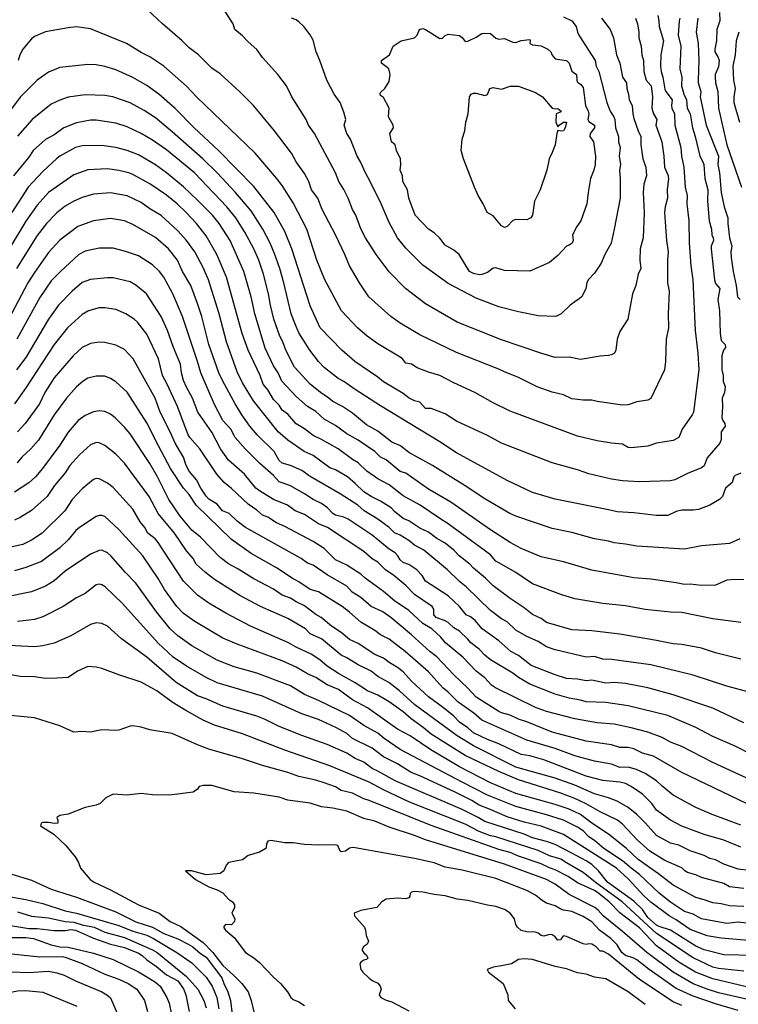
# Model space of a CAD drawing. Header units: metres. Extents: x -46681 to -43747, y -240911 to -237677.
# Tile 791 of 1056: x -45488 to -45361, y -237943 to -237768. Entities that reach past the tile are written whole.
import ezdxf

# ---------------------------------------------------------------- set-up
doc = ezdxf.new("R2010")
doc.units = ezdxf.units.M
doc.layers.add('CONTOUR_INDEX', color=1, linetype='Continuous')
doc.layers.add('CONTOUR_INTER', color=3, linetype='Continuous')

msp = doc.modelspace()

# ---------------------------------------------------------------- linework, layer by layer
at = {"layer": 'CONTOUR_INDEX'}
for points, elevation in [([(-45378.84, -237767.52), (-45378.49, -237768.52), (-45378.23, -237770.02), (-45378.24, -237771.02), (-45377.81, -237772.52), (-45377.72, -237774.02), (-45377.38, -237775.02), (-45377.34, -237777.02), (-45376.91, -237778.52), (-45376.06, -237779.52), (-45375.77, -237781.52), (-45375.9, -237783.52), (-45375.62, -237784.52), (-45375.02, -237785.52), (-45375.19, -237786.52), (-45374.15, -237789.52), (-45373.78, -237792.02), (-45373.68, -237794.02), (-45373.1, -237795.35), (-45372.94, -237796.02), (-45373.2, -237798.02), (-45373.14, -237799.52), (-45373.56, -237801.02), (-45373.67, -237802.02), (-45373.33, -237807.02), (-45373.01, -237809.02), (-45373.14, -237810.52), (-45373.12, -237814.52), (-45372.84, -237816.02), (-45373.01, -237820.02), (-45372.97, -237822.52), (-45373.36, -237824.52), (-45373.46, -237828.52), (-45373.67, -237830.02), (-45376.1, -237835.08), (-45376.6, -237835.36), (-45378.6, -237835.7), (-45380.1, -237836.21), (-45381.1, -237836.29), (-45385.6, -237835.65), (-45386.6, -237835.4), (-45388.1, -237835.4), (-45390.1, -237835.14), (-45391.6, -237834.43), (-45393.6, -237833.98), (-45396.3, -237833.02), (-45399.6, -237831.38), (-45402.1, -237830.38), (-45403.1, -237829.85), (-45410.6, -237826.89), (-45417.1, -237823.76), (-45420.6, -237821.68), (-45422.26, -237820.52), (-45426.21, -237817.02), (-45427.86, -237814.52), (-45429.6, -237811.55), (-45430.43, -237809.52), (-45432.12, -237806.02), (-45434.49, -237801.52), (-45435.26, -237799.52), (-45436.4, -237798.02), (-45436.87, -237796.52), (-45437.6, -237795.11), (-45439.09, -237793.02), (-45439.9, -237791.52), (-45442.92, -237787.52), (-45446.69, -237783.02), (-45449.1, -237780.61), (-45452.6, -237777.39), (-45454.1, -237776.38), (-45456.44, -237774.02), (-45458.1, -237772.79), (-45459.34, -237771.52), (-45462.82, -237768.52), (-45465.51, -237766.02)], 90), ([(-45360.48, -237770.02), (-45360.93, -237771.52), (-45361.12, -237774.02), (-45361.53, -237776.02), (-45361.39, -237778.52), (-45361.13, -237780.02), (-45361.35, -237781.52), (-45361.33, -237782.52), (-45360.36, -237786.02)], 85), ([(-45359.6, -237867.33), (-45361.1, -237867.22), (-45362.6, -237867.38), (-45364.6, -237868.28), (-45367.1, -237868.34), (-45369.1, -237868.1), (-45370.1, -237868.14), (-45371.6, -237867.81), (-45376.1, -237867.16), (-45379.1, -237866.94), (-45386.6, -237865.59), (-45391.6, -237864.1), (-45395.6, -237863.2), (-45399.1, -237861.73), (-45401.1, -237860.66), (-45404.6, -237858.43), (-45411.6, -237853.52), (-45415.6, -237851.19), (-45419.6, -237848.33), (-45420.6, -237848.05), (-45423.1, -237845.96), (-45424.1, -237845.5), (-45425.15, -237844.52), (-45428.1, -237842.52), (-45430.1, -237841.38), (-45432.1, -237839.87), (-45434.1, -237838.75), (-45435.6, -237837.42), (-45437.1, -237836.49), (-45439.1, -237834.73), (-45441.63, -237832.02), (-45442.32, -237830.52), (-45443.1, -237829.3), (-45444.6, -237826.12), (-45446.43, -237820.02), (-45447.1, -237817.02), (-45448.37, -237812.52), (-45450.84, -237807.02), (-45452.78, -237804.02), (-45453.98, -237802.52), (-45456.6, -237799.83), (-45459.1, -237797.47), (-45462.1, -237794.99), (-45464.1, -237793.6), (-45467.1, -237791.78), (-45469.1, -237791.01), (-45471.1, -237790.5), (-45473.6, -237790.13), (-45477.1, -237790.19), (-45478.31, -237790.52), (-45481.1, -237792.06), (-45481.6, -237792.45), (-45484.1, -237794.79), (-45486.69, -237797.52), (-45489.59, -237802.02)], 85), ([(-45358.1, -237898.39), (-45361.1, -237896.88), (-45365.1, -237895.12), (-45368.1, -237893.56), (-45373.1, -237891.43), (-45380.1, -237889.69), (-45384.1, -237889.12), (-45387.6, -237888.97), (-45388.6, -237888.67), (-45390.6, -237888.33), (-45393.1, -237887.59), (-45397.6, -237885.84), (-45399.6, -237884.68), (-45400.6, -237883.87), (-45404.57, -237881.52), (-45405.6, -237880.69), (-45406.6, -237879.65), (-45408.07, -237878.52), (-45408.6, -237877.86), (-45410.1, -237876.44), (-45411.1, -237875.85), (-45412.1, -237874.88), (-45412.6, -237874.58), (-45414.22, -237874.02), (-45414.63, -237873.52), (-45414.64, -237872.52), (-45414.95, -237872.02), (-45418.1, -237869.91), (-45419.6, -237868.33), (-45421.76, -237866.52), (-45423.23, -237865.52), (-45424.6, -237864.19), (-45425.6, -237863.57), (-45427.1, -237862.3), (-45433.55, -237858.02), (-45435.1, -237857.38), (-45437.6, -237855.69), (-45439.25, -237855.02), (-45440.63, -237854.02), (-45443.1, -237853.05), (-45445.62, -237851.52), (-45446.28, -237851.02), (-45448.27, -237848.52), (-45451.1, -237846.02), (-45452.56, -237844.02), (-45454.1, -237841.07), (-45456.58, -237837.52), (-45457.49, -237835.02), (-45458.6, -237833.05), (-45459.1, -237831.89), (-45459.49, -237830.52), (-45459.64, -237829.02), (-45460.88, -237826.02), (-45461.93, -237823.02), (-45463.07, -237820.52), (-45465.67, -237816.52), (-45467.6, -237814.95), (-45468.6, -237814.38), (-45471.6, -237813.68), (-45472.6, -237813.63), (-45475.6, -237813.96), (-45477.1, -237814.51), (-45477.6, -237814.87), (-45478.9, -237816.02), (-45481.3, -237818.52), (-45483.09, -237821.02), (-45487.1, -237827.78), (-45488.75, -237830.02)], 80), ([(-45358.6, -237918.95), (-45360.6, -237918.71), (-45363.1, -237917.83), (-45364.6, -237917.08), (-45365.6, -237916.79), (-45366.6, -237916.31), (-45369.1, -237915.46), (-45371.1, -237914.47), (-45372.6, -237914.06), (-45375.1, -237912.7), (-45377.02, -237910.52), (-45378.6, -237909), (-45380.1, -237907.78), (-45382.1, -237906.65), (-45383.64, -237906.02), (-45386.1, -237905.31), (-45389.6, -237903.81), (-45393.1, -237902.52), (-45400.1, -237900.61), (-45407.6, -237896.81), (-45410.5, -237895.02), (-45418.01, -237889.52), (-45420.72, -237887.02), (-45422.64, -237885.52), (-45424.6, -237884.5), (-45425.79, -237883.52), (-45428.1, -237882.41), (-45430.1, -237881.15), (-45431.1, -237880.7), (-45434.6, -237877.76), (-45436.6, -237876.92), (-45437.41, -237876.02), (-45440.6, -237874.15), (-45445.45, -237872.02), (-45449.1, -237870.09), (-45453.6, -237867.27), (-45455.23, -237866.02), (-45456.88, -237864.52), (-45457.41, -237863.52), (-45458.6, -237862.17), (-45460.73, -237859.02), (-45463.58, -237855.52), (-45465.18, -237852.52), (-45469.6, -237846.55), (-45471.1, -237844.96), (-45473.1, -237843.43), (-45474.1, -237842.95), (-45474.6, -237842.92), (-45475.6, -237843.3), (-45477.6, -237845.07), (-45479.31, -237847.02), (-45480.1, -237848.29), (-45482, -237850.52), (-45483.34, -237852.52), (-45486.1, -237854.97), (-45488.1, -237856.23), (-45489.1, -237856.7)], 75), ([(-45357.6, -237934.02), (-45363.1, -237933.95), (-45366.6, -237933.02), (-45368.1, -237932.39), (-45372.6, -237929.57), (-45374.6, -237928.92), (-45375.1, -237928.63), (-45376.6, -237927.31), (-45377.6, -237925.9), (-45379.1, -237924.42), (-45383.77, -237921.02), (-45385.42, -237919.02), (-45386.6, -237917.9), (-45387.6, -237917.21), (-45390.1, -237915.84), (-45393.1, -237914.32), (-45394.6, -237913.78), (-45397.1, -237913.16), (-45398.6, -237912.51), (-45405.6, -237910.22), (-45406.75, -237909.52), (-45409.6, -237908.11), (-45421.52, -237903.02), (-45424.6, -237901.29), (-45425.6, -237900.85), (-45427.1, -237899.7), (-45428.6, -237899.04), (-45430.1, -237898.11), (-45433.6, -237896.55), (-45438.1, -237894.98), (-45442.1, -237893.39), (-45444.6, -237892.1), (-45446.1, -237891.52), (-45452.1, -237889.75), (-45455.1, -237888.42), (-45456.6, -237887.89), (-45460.42, -237885.52), (-45465.65, -237881.02), (-45470.1, -237877.8), (-45472.6, -237875.53), (-45473.6, -237875.08), (-45474.6, -237874.96), (-45475.6, -237875.22), (-45479.1, -237877.23), (-45482.1, -237878.57), (-45484.1, -237879.06), (-45485.6, -237879.19), (-45493.6, -237878.82)], 70), ([(-45370.6, -237942.95), (-45372.1, -237942.25), (-45378.1, -237938.31), (-45383.6, -237933.81), (-45384.6, -237933.29), (-45385.1, -237933.3), (-45385.81, -237932.52), (-45386.6, -237932.06), (-45387.1, -237931.99), (-45387.6, -237932.12), (-45388.1, -237931.97), (-45391.1, -237930.65), (-45391.6, -237930.53), (-45392.05, -237931.02), (-45392.1, -237931.24), (-45392.6, -237931.34), (-45393.1, -237930.72), (-45393.6, -237930.36), (-45394.1, -237930.31), (-45395.1, -237930.61), (-45395.6, -237930.5), (-45396.1, -237930.08), (-45396.6, -237929.89), (-45398.1, -237929.85), (-45399.1, -237929.58), (-45399.8, -237929.02), (-45400.1, -237928.52), (-45400.31, -237927.52), (-45401.1, -237926.55), (-45402.1, -237925.9), (-45403.6, -237925.36), (-45405.1, -237925.13), (-45408.6, -237924.29), (-45410.47, -237924.02), (-45412.6, -237923.44), (-45414.6, -237923.2), (-45416.6, -237922.77), (-45418.1, -237922.67), (-45418.6, -237922.78), (-45418.85, -237923.02), (-45418.9, -237923.52), (-45419.1, -237923.8), (-45419.6, -237923.99), (-45421.1, -237923.87), (-45423.1, -237924.05), (-45423.9, -237924.52), (-45424.78, -237925.52), (-45427.6, -237926.03), (-45428.82, -237926.52), (-45428.73, -237927.02), (-45426.98, -237929.02), (-45426.79, -237929.52), (-45426.69, -237930.52), (-45426.23, -237931.52), (-45426.51, -237932.02), (-45427.15, -237932.52), (-45427.45, -237933.02), (-45427.1, -237933.57), (-45426.6, -237933.96), (-45426.34, -237934.52), (-45426.6, -237934.78), (-45427.1, -237934.88), (-45427.6, -237935.21), (-45427.77, -237935.52), (-45427.61, -237936.52), (-45427.26, -237937.02), (-45426.1, -237938.09), (-45425.6, -237938.49), (-45424.6, -237938.96), (-45424.15, -237939.52), (-45424.02, -237940.02), (-45424.37, -237941.02), (-45424.08, -237941.52), (-45423.1, -237942.01), (-45422.1, -237942.3), (-45419.1, -237943.85)], 65), ([(-45488.6, -237926.28), (-45486.1, -237927.08), (-45483.1, -237927.37), (-45480.1, -237928), (-45478.6, -237928.1), (-45477.1, -237928.57), (-45474.97, -237929.02), (-45473.1, -237929.92), (-45469.6, -237930.86), (-45464.6, -237933.04), (-45463.8, -237933.52), (-45458.6, -237937.78), (-45456.55, -237940.02), (-45455.52, -237942.02), (-45455.1, -237943.35)], 70), ([(-45499.2, -237943.52), (-45495.1, -237942.05), (-45490.1, -237940.6), (-45488.6, -237940.33), (-45487.1, -237940.28), (-45484.1, -237940.55), (-45478.05, -237943.02)], 75)]:
    msp.add_lwpolyline(points, dxfattribs=dict(at, elevation=elevation))
at = {"layer": 'CONTOUR_INTER'}
for points, elevation in [([(-45384.85, -237767.52), (-45383.33, -237769.52), (-45382.73, -237771.02), (-45382.21, -237774.02), (-45381.62, -237775.52), (-45381.12, -237778.02), (-45380.4, -237779.02), (-45380.36, -237780.02), (-45380.05, -237781.02), (-45379.96, -237782.02), (-45379.43, -237783.02), (-45379.31, -237784.52), (-45379.1, -237785.37), (-45378.36, -237787.52), (-45377.85, -237788.52), (-45377.87, -237790.02), (-45377.53, -237792.52), (-45377.01, -237794.02), (-45376.86, -237795.52), (-45377.31, -237797.02), (-45377.46, -237798.52), (-45377.28, -237802.02), (-45377.46, -237806.52), (-45377.98, -237808.52), (-45378.02, -237810.52), (-45377.86, -237812.02), (-45378.34, -237813.02), (-45378.73, -237815.02), (-45379.33, -237816.52), (-45380.16, -237821.02), (-45381.6, -237823.18), (-45382.1, -237824.52), (-45382.32, -237826.52), (-45382.57, -237827.02), (-45383.1, -237827.34), (-45383.6, -237827.48), (-45385.1, -237827.56), (-45388.6, -237828.19), (-45390.6, -237827.77), (-45393.1, -237827.79), (-45395.66, -237827.02), (-45402.6, -237824.64), (-45410.51, -237821.52), (-45416.1, -237818.27), (-45419.65, -237815.52), (-45422.6, -237812.61), (-45424.9, -237809.52), (-45426.75, -237806.52), (-45427.6, -237804.95), (-45428.51, -237802.52), (-45429.1, -237801.49), (-45429.87, -237799.52), (-45430.6, -237797.98), (-45431.52, -237796.52), (-45432.11, -237795.02), (-45435.81, -237788.02), (-45436.91, -237786.52), (-45437.31, -237785.52), (-45439.85, -237781.52), (-45440.82, -237779.52), (-45442.36, -237777.52), (-45445.05, -237774.52), (-45446.1, -237773.07), (-45447.6, -237771.74), (-45448.6, -237770.64), (-45449.98, -237769.52), (-45450.26, -237768.52), (-45452.22, -237765.52)], 91), ([(-45363.92, -237766.52), (-45363.82, -237768.02), (-45364.37, -237769.52), (-45364.42, -237771.52), (-45364.74, -237773.02), (-45364.74, -237773.52), (-45364.12, -237774.52), (-45363.98, -237775.02), (-45364.1, -237776.17), (-45364.65, -237777.52), (-45364.66, -237778.02), (-45364.6, -237779.02), (-45364.19, -237780.52), (-45364.06, -237783.52), (-45362.59, -237790.02), (-45359.98, -237797.52)], 86), ([(-45370.94, -237767.52), (-45371.04, -237768.02), (-45371.23, -237770.52), (-45370.74, -237772.52), (-45370.97, -237776.52), (-45370.58, -237778.02), (-45370.62, -237779.52), (-45370.25, -237781.02), (-45369.74, -237782.02), (-45369.63, -237783.52), (-45369.1, -237784.54), (-45368.72, -237787.02), (-45368.2, -237788.52), (-45367.38, -237792.02), (-45366.83, -237793.02), (-45366.69, -237793.52), (-45366.53, -237796.02), (-45365.97, -237798.02), (-45366.03, -237800.02), (-45365.72, -237803.52), (-45365.34, -237805.02), (-45365.24, -237806.02), (-45365, -237806.52), (-45364.97, -237807.02), (-45365.37, -237808.02), (-45365.37, -237808.52), (-45364.8, -237814.02), (-45364.6, -237814.64), (-45363.82, -237815.52), (-45364.17, -237817.52), (-45363.9, -237819.52), (-45363.78, -237823.52), (-45363.6, -237824.81), (-45362.89, -237825.52), (-45362.83, -237826.02), (-45363.21, -237826.52), (-45363.47, -237827.52), (-45363.47, -237830.02), (-45363.26, -237831.02), (-45363.23, -237832.02), (-45362.87, -237833.02), (-45363.02, -237834.02), (-45363.45, -237835.02), (-45363.36, -237836.52), (-45363.46, -237838.52), (-45363.31, -237839.02), (-45362.96, -237839.52), (-45362.87, -237840.02), (-45363.61, -237841.02), (-45363.6, -237842.39), (-45363.85, -237843.02), (-45366.1, -237845.64), (-45366.6, -237847.04), (-45367.1, -237847.4), (-45369.6, -237848.4), (-45371.86, -237849.52), (-45372.6, -237849.71), (-45378.1, -237849.9), (-45381.1, -237849.71), (-45383.1, -237849.42), (-45387.1, -237848.46), (-45389.1, -237847.76), (-45393.6, -237846.52), (-45402.6, -237843.03), (-45405.1, -237841.69), (-45410.6, -237839.14), (-45412.6, -237837.79), (-45415.1, -237836.87), (-45416.1, -237836.88), (-45417.1, -237835.73), (-45418.1, -237835.48), (-45419.03, -237835.02), (-45420.1, -237834.22), (-45423.6, -237832.14), (-45424.6, -237831.29), (-45428.65, -237828.52), (-45430.96, -237826.52), (-45434.85, -237822.52), (-45436.6, -237818.6), (-45439.84, -237808.52), (-45441.1, -237805.45), (-45443.02, -237802.02), (-45446.6, -237797.42), (-45452.87, -237791.02), (-45457.2, -237787.02), (-45460.6, -237783.56), (-45463.51, -237781.02), (-45465.6, -237779.5), (-45468.1, -237778.04), (-45471.1, -237776.71), (-45473.1, -237776.13), (-45474.6, -237775.82), (-45476.1, -237775.78), (-45481.1, -237776.29), (-45483.1, -237777.12), (-45485.1, -237778.55), (-45488.1, -237781.58), (-45491.11, -237785.52)], 88), ([(-45374.88, -237767.02), (-45374.65, -237768.02), (-45374.64, -237769.02), (-45373.85, -237771.52), (-45374.32, -237774.02), (-45374.36, -237776.02), (-45374.25, -237777.02), (-45373.96, -237778.02), (-45373.6, -237780.13), (-45373.44, -237780.52), (-45372.3, -237782.02), (-45372.42, -237783.02), (-45372.34, -237783.52), (-45371.87, -237784.52), (-45371.82, -237786.52), (-45370.74, -237790.52), (-45370.64, -237792.02), (-45370.21, -237794.02), (-45369.97, -237797.52), (-45369.66, -237799.02), (-45369.68, -237800.52), (-45369.37, -237803.52), (-45369.3, -237807.52), (-45369.01, -237811.52), (-45368.64, -237814.02), (-45368.19, -237823.02), (-45367.75, -237827.02), (-45367.57, -237830.02), (-45368.53, -237837.52), (-45368.73, -237838.02), (-45370.5, -237840.52), (-45371.1, -237842), (-45372.1, -237842.54), (-45375.1, -237843.05), (-45376.6, -237843.58), (-45379.6, -237843.88), (-45380.1, -237843.78), (-45381.1, -237843.22), (-45383.1, -237843.03), (-45385.6, -237842.59), (-45389.1, -237841.8), (-45401.1, -237837.35), (-45404.1, -237835.88), (-45407.33, -237834.02), (-45411.1, -237832.31), (-45413.59, -237831.02), (-45415.6, -237830.41), (-45417.6, -237829.62), (-45418.6, -237828.97), (-45419.6, -237828.83), (-45420.19, -237828.02), (-45420.6, -237827.74), (-45424.6, -237825.4), (-45426.48, -237824.02), (-45428.19, -237822.52), (-45431.03, -237819.52), (-45434.02, -237814.02), (-45435.45, -237810.52), (-45437.21, -237805.02), (-45439.6, -237800.31), (-45441.6, -237797.27), (-45442.6, -237795.97), (-45446.37, -237791.52), (-45456.8, -237781.52), (-45458.6, -237779.61), (-45462.6, -237776.07), (-45465.1, -237774.38), (-45466.6, -237773.62), (-45469.25, -237772.02), (-45475.6, -237769.42), (-45478.1, -237769.04), (-45479.6, -237769.25), (-45483.6, -237769.96), (-45485.6, -237770.8), (-45486.1, -237771.18), (-45487.65, -237773.02), (-45488.19, -237774.02), (-45488.48, -237775.02)], 89), ([(-45391.6, -237767.29), (-45390.13, -237768.02), (-45389.36, -237769.02), (-45389.15, -237770.02), (-45388.91, -237770.52), (-45385.96, -237775.02), (-45385.78, -237776.02), (-45385.33, -237777.02), (-45383.91, -237782.52), (-45383.34, -237784.02), (-45382.65, -237785.02), (-45382.46, -237785.52), (-45382.39, -237787.02), (-45381.85, -237788.52), (-45381.86, -237789.52), (-45381.54, -237790.52), (-45381.72, -237792.02), (-45381.5, -237793.52), (-45381.68, -237794.52), (-45381.56, -237796.02), (-45381.56, -237799.52), (-45382.59, -237805.02), (-45383.17, -237807.52), (-45384.28, -237809.52), (-45384.94, -237811.02), (-45386.1, -237812.82), (-45387.22, -237814.02), (-45387.46, -237814.52), (-45387.67, -237815.52), (-45388.37, -237817.02), (-45390.42, -237818.52), (-45392.01, -237820.02), (-45392.98, -237820.52), (-45396.1, -237820.4), (-45399.6, -237819.71), (-45403.1, -237818.83), (-45407.1, -237817.25), (-45412.1, -237814.63), (-45416.6, -237811.38), (-45419.6, -237808.39), (-45421.11, -237806.52), (-45422.6, -237803.8), (-45423.98, -237800.52), (-45425.93, -237796.52), (-45426.78, -237795.02), (-45427.65, -237793.02), (-45428.24, -237792.02), (-45429.46, -237789.02), (-45430.09, -237788.02), (-45430.58, -237786.52), (-45430.29, -237785.52), (-45430.6, -237784.23), (-45431.29, -237782.52), (-45432.33, -237781.02), (-45433.67, -237778.52), (-45434.87, -237775.02), (-45435.56, -237773.52), (-45436.1, -237771.45), (-45436.6, -237770.51), (-45437.75, -237769.02), (-45438.6, -237768.15), (-45439.1, -237767.81), (-45439.92, -237767.52)], 92), ([(-45367.73, -237767.52), (-45368.06, -237770.02), (-45367.66, -237772.02), (-45367.54, -237775.02), (-45367.7, -237778.52), (-45367.68, -237779.02), (-45367.22, -237780.52), (-45367.35, -237781.52), (-45366.28, -237786.52), (-45364.09, -237792.02), (-45364.2, -237793.52), (-45363.9, -237795.02), (-45363.61, -237798.52), (-45363.05, -237801.02), (-45362.42, -237803.02), (-45362.42, -237804.02), (-45362.12, -237806.52), (-45361.69, -237808.02), (-45361.87, -237809.02), (-45361.83, -237810.02), (-45361.49, -237812.52), (-45360.92, -237815.02), (-45360.7, -237817.02), (-45360.2, -237817.52)], 87), ([(-45417.19, -237769.52), (-45416.6, -237769.37), (-45416.1, -237769.54), (-45413.6, -237771.13), (-45413.1, -237771.09), (-45412.6, -237770.58), (-45412.1, -237770.34), (-45410.1, -237770.6), (-45409.6, -237770.98), (-45409.1, -237771.68), (-45408.6, -237771.61), (-45407.1, -237770.92), (-45406.1, -237770.26), (-45405.6, -237770.16), (-45404.6, -237770.25), (-45403.6, -237771.06), (-45403.1, -237771.27), (-45402.1, -237771.16), (-45400.6, -237771.76), (-45400.1, -237771.83), (-45399.1, -237771.46), (-45397.6, -237771.3), (-45397.5, -237771.52), (-45397.57, -237772.02), (-45397.1, -237772.24), (-45395.6, -237772.43), (-45394.38, -237773.02), (-45393.85, -237773.52), (-45393.6, -237774.08), (-45393.1, -237774.72), (-45391.1, -237775.05), (-45390.59, -237775.52), (-45390.1, -237776.96), (-45389.31, -237777.52), (-45389.24, -237778.52), (-45389.1, -237778.91), (-45388.6, -237779.23), (-45388.1, -237779.83), (-45387.69, -237783.02), (-45387.21, -237784.02), (-45387.12, -237784.52), (-45387.27, -237785.52), (-45387.1, -237785.86), (-45386.08, -237786.52), (-45386.11, -237787.02), (-45386.86, -237788.02), (-45386.92, -237788.52), (-45386.25, -237789.52), (-45385.94, -237792.02), (-45386, -237793.52), (-45386.22, -237794.52), (-45386.8, -237796.02), (-45387.25, -237798.52), (-45387.46, -237800.52), (-45388.55, -237803.52), (-45389.23, -237804.52), (-45390.01, -237806.02), (-45389.9, -237807.02), (-45390.06, -237807.52), (-45390.6, -237807.87), (-45391.1, -237808.02), (-45392.6, -237809.67), (-45394.1, -237810.93), (-45397.6, -237812.49), (-45402.1, -237812.35), (-45403.6, -237811.9), (-45404.1, -237811.94), (-45405.1, -237812.69), (-45406.1, -237813.09), (-45406.6, -237813.11), (-45407.6, -237812.86), (-45408.31, -237812.52), (-45410.12, -237809.52), (-45411.1, -237808.71), (-45412.6, -237807.83), (-45413.6, -237806.58), (-45414.6, -237805.66), (-45415.6, -237804.98), (-45417.96, -237802.52), (-45419.08, -237799.52), (-45419.34, -237798.02), (-45420.16, -237796.52), (-45420.22, -237795.52), (-45420.6, -237794.52), (-45420.5, -237793.52), (-45420.58, -237792.52), (-45421.27, -237791.02), (-45421.51, -237790.02), (-45422.17, -237789.52), (-45422.48, -237788.02), (-45421.82, -237787.02), (-45421.87, -237786.52), (-45422.69, -237785.02), (-45422.59, -237783.52), (-45423.6, -237781.62), (-45424.1, -237781.24), (-45424.16, -237781.02), (-45424.1, -237780.71), (-45423.35, -237780.02), (-45422.6, -237778.75), (-45422.38, -237777.52), (-45422.63, -237776.52), (-45423.94, -237775.52), (-45423.94, -237775.02), (-45422.5, -237774.02), (-45421.89, -237772.52), (-45420.42, -237771.52), (-45418.06, -237771.02), (-45417.61, -237770.52), (-45417.19, -237769.52)], 93), ([(-45404.67, -237780.02), (-45404.1, -237779.82), (-45402.6, -237780.15), (-45401.1, -237779.62), (-45399.6, -237779.59), (-45396.6, -237780.72), (-45395.34, -237781.52), (-45393.6, -237783.52), (-45393.1, -237783.64), (-45392.6, -237783.55), (-45392.01, -237784.02), (-45392.1, -237784.16), (-45392.93, -237784.52), (-45392.97, -237786.02), (-45392.6, -237786.81), (-45392.36, -237786.52), (-45391.6, -237786.01), (-45391.07, -237786.02), (-45391.33, -237787.02), (-45391.6, -237787.53), (-45392.1, -237787.61), (-45392.6, -237787.49), (-45392.79, -237788.02), (-45393.11, -237790.02), (-45393.6, -237791.39), (-45394.17, -237792.52), (-45394.56, -237794.52), (-45395.73, -237798.02), (-45396.75, -237800.02), (-45397.13, -237802.52), (-45397.42, -237803.02), (-45398.1, -237803.36), (-45400.1, -237803.31), (-45400.6, -237803.46), (-45401.6, -237804.55), (-45402.1, -237804.74), (-45402.6, -237804.44), (-45404.1, -237802.62), (-45405.15, -237802.02), (-45405.85, -237800.52), (-45406.75, -237799.02), (-45407.39, -237797.52), (-45409.38, -237792.52), (-45409.81, -237791.02), (-45409.61, -237789.02), (-45409.12, -237787.52), (-45408.93, -237786.02), (-45408.53, -237784.52), (-45408.31, -237781.52), (-45408.03, -237781.02), (-45407.6, -237780.83), (-45407.1, -237780.83), (-45405.6, -237781.27), (-45405.1, -237781.1), (-45404.67, -237780.02)], 94), ([(-45360.1, -237848.38), (-45361.1, -237848.76), (-45361.36, -237849.02), (-45361.67, -237850.02), (-45362.81, -237851.02), (-45363.39, -237852.52), (-45363.91, -237853.02), (-45365.62, -237854.02), (-45367.6, -237854.82), (-45368.6, -237854.95), (-45370.6, -237854.93), (-45371.6, -237855.16), (-45373.1, -237855.87), (-45375.1, -237855.9), (-45379.1, -237855.43), (-45382.1, -237855.25), (-45383.6, -237854.86), (-45393.1, -237852.98), (-45397.1, -237851.8), (-45401.6, -237849.66), (-45410.6, -237844.74), (-45413.6, -237842.76), (-45424.1, -237836.42), (-45428.6, -237833.49), (-45430.6, -237832.05), (-45431.62, -237831.52), (-45434.1, -237829.58), (-45435.12, -237828.52), (-45436.65, -237826.52), (-45438.6, -237823.42), (-45439.24, -237822.02), (-45439.96, -237820.02), (-45441.26, -237814.52), (-45441.99, -237812.02), (-45442.89, -237809.52), (-45443.73, -237807.52), (-45445, -237805.02), (-45447.1, -237801.77), (-45449.88, -237798.52), (-45453.15, -237795.02), (-45455.7, -237792.52), (-45461.1, -237787.69), (-45464.1, -237785.24), (-45466.1, -237783.92), (-45468.6, -237782.59), (-45471.68, -237781.52), (-45473.1, -237781.26), (-45476.6, -237781.13), (-45479.6, -237781.54), (-45481.1, -237782.07), (-45482.6, -237782.8), (-45485.99, -237785.52), (-45488.6, -237788.48)], 87), ([(-45360.3, -237860.02), (-45362.1, -237860.84), (-45367.1, -237861.26), (-45370.1, -237861.84), (-45378.6, -237861.33), (-45380.6, -237860.95), (-45382.6, -237860.73), (-45383.6, -237860.45), (-45386.1, -237860.04), (-45390.1, -237858.89), (-45393.6, -237858.16), (-45400.09, -237856.02), (-45401.17, -237855.52), (-45405.6, -237852.89), (-45409.1, -237850.59), (-45414.9, -237847.02), (-45419.1, -237844.71), (-45420.55, -237843.52), (-45422.1, -237842.86), (-45424.6, -237840.89), (-45426.6, -237839.78), (-45429.1, -237837.71), (-45430.85, -237836.52), (-45432.6, -237835.62), (-45433.27, -237835.02), (-45434.77, -237834.02), (-45436.63, -237832.52), (-45439.4, -237829.52), (-45440.92, -237826.52), (-45441.46, -237825.02), (-45442.01, -237824.02), (-45443.08, -237821.02), (-45443.68, -237818.52), (-45444, -237816.52), (-45444.88, -237813.02), (-45445.71, -237810.52), (-45446.6, -237808.51), (-45448.22, -237805.52), (-45449.81, -237803.02), (-45451.39, -237801.02), (-45457.18, -237795.02), (-45462.1, -237790.89), (-45464.6, -237789.21), (-45466.62, -237788.02), (-45469.1, -237786.84), (-45471.1, -237786.18), (-45474.6, -237785.62), (-45475.6, -237785.67), (-45478.1, -237786.11), (-45480.36, -237787.02), (-45482.1, -237788.25), (-45483.6, -237789.08), (-45485.8, -237791.02), (-45486.6, -237792.2), (-45489.29, -237795.52)], 86), ([(-45360.1, -237874.9), (-45365.1, -237874.26), (-45370.6, -237873.12), (-45372.6, -237873.07), (-45377.1, -237872.6), (-45380.6, -237871.93), (-45384.6, -237871.51), (-45389.6, -237870.69), (-45392.1, -237869.94), (-45397.1, -237868.02), (-45400.1, -237865.98), (-45403.1, -237864.31), (-45403.6, -237863.97), (-45404.6, -237862.85), (-45412.1, -237857.34), (-45413.6, -237856.43), (-45417.04, -237854.02), (-45420.1, -237852.36), (-45422.6, -237850.45), (-45424.6, -237849.39), (-45426.56, -237848.02), (-45428.1, -237846.54), (-45429.1, -237845.95), (-45431.66, -237844.02), (-45434.6, -237842.35), (-45436.1, -237841.66), (-45437.6, -237840.47), (-45439.1, -237839.62), (-45440.6, -237837.89), (-45441.6, -237837.16), (-45442.1, -237836.28), (-45443.1, -237835.28), (-45444.1, -237833.58), (-45444.94, -237832.52), (-45445.5, -237831.02), (-45447.6, -237826.52), (-45448.66, -237823.52), (-45451.45, -237813.52), (-45453.19, -237809.52), (-45455.1, -237806.22), (-45456.79, -237804.02), (-45458.66, -237802.02), (-45460.22, -237800.52), (-45462.1, -237798.98), (-45465.1, -237796.93), (-45468.1, -237795.31), (-45468.84, -237795.02), (-45470.6, -237794.58), (-45472.6, -237794.29), (-45476.1, -237794.44), (-45478.6, -237795.37), (-45483.09, -237798.52), (-45485.1, -237800.75), (-45487.1, -237803.59), (-45490.1, -237808.52)], 84), ([(-45360.1, -237881.38), (-45364.6, -237880.26), (-45367.1, -237879.42), (-45370.6, -237878.81), (-45372.1, -237878.7), (-45375.1, -237878.06), (-45381.6, -237876.97), (-45386.6, -237876.37), (-45390.1, -237876.19), (-45394.6, -237874.89), (-45395.6, -237874.15), (-45397.1, -237873.44), (-45398.6, -237872.28), (-45401.1, -237870.65), (-45404.1, -237868.35), (-45405.48, -237867.02), (-45407.6, -237865.26), (-45408.25, -237864.52), (-45410.16, -237863.02), (-45411.1, -237862.02), (-45412.6, -237860.78), (-45414.1, -237859.94), (-45415.6, -237858.84), (-45417.1, -237858.13), (-45419.1, -237856.85), (-45420.1, -237856.38), (-45421.6, -237855.19), (-45422.2, -237854.52), (-45424.1, -237853.32), (-45425.79, -237852.52), (-45427.1, -237851.68), (-45428.6, -237850.18), (-45429.99, -237849.02), (-45432.1, -237847.78), (-45433.1, -237847.39), (-45436.1, -237845.24), (-45437.7, -237844.52), (-45440.6, -237842.52), (-45442.28, -237841.02), (-45446.66, -237835.52), (-45448.6, -237832.28), (-45449.6, -237830.36), (-45451.47, -237825.02), (-45452.8, -237820.02), (-45454.65, -237814.02), (-45455.6, -237811.79), (-45457.09, -237809.02), (-45458.6, -237807.02), (-45460.1, -237805.3), (-45463.1, -237802.6), (-45465.1, -237801.38), (-45466.6, -237800.28), (-45469.1, -237799.11), (-45472.1, -237798.58), (-45475.1, -237798.81), (-45477.1, -237799.38), (-45478.6, -237800.06), (-45480.1, -237800.95), (-45481.6, -237802.13), (-45483.44, -237804.02), (-45485.1, -237806.11), (-45488.8, -237812.02)], 83), ([(-45358.6, -237887.25), (-45362.6, -237886.18), (-45368.6, -237884.24), (-45376.1, -237882.43), (-45383.1, -237881.47), (-45384.6, -237881.4), (-45386.1, -237880.93), (-45387.6, -237881.05), (-45393.1, -237879.75), (-45394.6, -237879.19), (-45396.1, -237878.26), (-45398.1, -237877.4), (-45400.1, -237876.26), (-45401.6, -237874.79), (-45402.6, -237874.23), (-45404.6, -237872.74), (-45408.91, -237868.52), (-45410.1, -237867.58), (-45412.23, -237865.52), (-45416.4, -237862.02), (-45418.1, -237861.14), (-45419.1, -237860.29), (-45420.6, -237859.36), (-45421.6, -237858.95), (-45422.55, -237858.02), (-45424.6, -237856.5), (-45427.04, -237855.02), (-45428.15, -237854.02), (-45431.25, -237852.02), (-45436.6, -237848.92), (-45438.1, -237847.88), (-45440.1, -237847.02), (-45441.6, -237846.57), (-45442.1, -237846.1), (-45442.98, -237844.52), (-45446.02, -237841.52), (-45447.32, -237840.02), (-45448.74, -237838.02), (-45449.96, -237836.02), (-45452.13, -237832.02), (-45452.84, -237830.52), (-45454.62, -237825.52), (-45455.88, -237820.52), (-45456.6, -237818.24), (-45457.81, -237815.02), (-45459.27, -237812.52), (-45460.2, -237810.52), (-45461.77, -237808.52), (-45464.1, -237806.47), (-45468.1, -237804.16), (-45469.6, -237803.55), (-45472.1, -237803.13), (-45475.1, -237803.5), (-45477.86, -237804.52), (-45481.1, -237806.98), (-45483.1, -237809.18), (-45485.6, -237812.71), (-45486.75, -237814.52), (-45489.68, -237820.02)], 82), ([(-45359.6, -237892.69), (-45365.1, -237890.13), (-45372.1, -237887.74), (-45376.6, -237886.52), (-45380.6, -237885.73), (-45382.6, -237885.52), (-45384.1, -237885.66), (-45386.6, -237885.12), (-45387.6, -237885.25), (-45389.1, -237884.95), (-45391.1, -237884.84), (-45393.1, -237884.21), (-45397.36, -237882.52), (-45399.6, -237880.73), (-45400.95, -237880.02), (-45403.1, -237878.17), (-45406.07, -237876.02), (-45407.3, -237874.52), (-45408.1, -237873.9), (-45408.9, -237873.52), (-45410.1, -237872.02), (-45412.1, -237870.15), (-45416.14, -237867.52), (-45416.7, -237866.52), (-45417.67, -237865.52), (-45419.1, -237864.56), (-45420.1, -237864.24), (-45420.6, -237863.77), (-45421.03, -237863.02), (-45421.52, -237862.52), (-45422.6, -237861.83), (-45425.6, -237859.38), (-45429.84, -237856.52), (-45430.6, -237856.18), (-45432.1, -237855.83), (-45432.6, -237855.52), (-45433.54, -237854.52), (-45434.6, -237853.74), (-45436.1, -237853.05), (-45437.6, -237852.02), (-45440.21, -237850.52), (-45442.1, -237849.87), (-45443.1, -237848.78), (-45445.6, -237846.59), (-45448.1, -237844.12), (-45449.91, -237842.02), (-45450.72, -237840.52), (-45452.13, -237839.02), (-45453.6, -237836.18), (-45456.05, -237830.52), (-45456.6, -237828.52), (-45459.27, -237820.52), (-45460.99, -237816.52), (-45462.62, -237813.52), (-45463.36, -237812.52), (-45464.6, -237811.33), (-45467.1, -237809.76), (-45469.6, -237808.89), (-45471.6, -237808.38), (-45474.1, -237808.41), (-45476.6, -237808.94), (-45477.7, -237809.52), (-45480.97, -237812.52), (-45482.6, -237814.21), (-45484.6, -237817.15), (-45488.7, -237824.52)], 81), ([(-45356.1, -237903.92), (-45365.1, -237899.77), (-45370.6, -237896.93), (-45372.6, -237896.15), (-45374.1, -237895.31), (-45376.6, -237894.37), (-45379.6, -237893.57), (-45382.6, -237892.97), (-45385.6, -237892.69), (-45389.6, -237892.01), (-45394.6, -237890.68), (-45396.6, -237889.96), (-45403.68, -237886.52), (-45404.38, -237886.02), (-45405.6, -237884.7), (-45407.14, -237883.52), (-45409.46, -237881.02), (-45412.56, -237878.52), (-45413.38, -237877.52), (-45414.99, -237876.02), (-45416.6, -237875.08), (-45419.1, -237872.78), (-45421.62, -237871.02), (-45423.6, -237869.35), (-45426.85, -237867.02), (-45427.6, -237866.31), (-45430.1, -237864.71), (-45432.1, -237863.76), (-45434.1, -237861.74), (-45436.1, -237860.5), (-45441.1, -237857.81), (-45442.6, -237857.18), (-45444.1, -237856.17), (-45445.1, -237855.8), (-45446.1, -237854.91), (-45447.6, -237853.88), (-45450.6, -237851.07), (-45451.91, -237850.02), (-45453.17, -237848.52), (-45456.22, -237844.02), (-45458.01, -237842.02), (-45458.3, -237841.52), (-45460.2, -237836.52), (-45461.99, -237832.52), (-45462.84, -237831.02), (-45463.56, -237828.02), (-45465.6, -237823.66), (-45467.3, -237821.52), (-45467.85, -237821.02), (-45469.33, -237820.02), (-45471.1, -237819.26), (-45473.1, -237818.96), (-45474.1, -237819.01), (-45475.99, -237819.52), (-45477.1, -237820.19), (-45479.7, -237822.52), (-45482.1, -237825.52), (-45487.1, -237833.2), (-45489.14, -237836.02)], 79), ([(-45357.6, -237907.75), (-45370.6, -237901.56), (-45375.6, -237898.65), (-45377.6, -237898.1), (-45379.1, -237897.32), (-45380.1, -237897.12), (-45381.6, -237897.07), (-45383.1, -237896.62), (-45387.6, -237895.95), (-45393.6, -237894.34), (-45398.1, -237892.52), (-45399.6, -237892.05), (-45401.1, -237891.34), (-45402.6, -237890.93), (-45403.1, -237890.67), (-45407.1, -237888.17), (-45408.6, -237886.54), (-45411.1, -237884.18), (-45414.1, -237880.96), (-45415.38, -237880.02), (-45418.6, -237877.09), (-45422.26, -237874.02), (-45423.72, -237873.02), (-45425.78, -237872.02), (-45427.6, -237870.42), (-45429.14, -237869.52), (-45430.1, -237868.46), (-45433.6, -237866.44), (-45436.1, -237864.71), (-45437.1, -237864.36), (-45438.21, -237863.52), (-45448.1, -237857.99), (-45449.6, -237856.88), (-45450.99, -237855.52), (-45452.21, -237855.02), (-45453.1, -237853.87), (-45454.6, -237852.98), (-45455.1, -237852.46), (-45456.04, -237851.02), (-45456.78, -237849.52), (-45458.08, -237848.02), (-45458.65, -237847.02), (-45459.12, -237845.52), (-45460.59, -237843.02), (-45461.46, -237841.02), (-45463.27, -237837.52), (-45464.16, -237835.02), (-45468.03, -237828.02), (-45469.6, -237826.39), (-45471.1, -237825.62), (-45473.1, -237825.17), (-45474.1, -237825.07), (-45475.6, -237825.34), (-45477.1, -237826.04), (-45478.7, -237827.52), (-45482.1, -237831.42), (-45483.76, -237834.02), (-45484.7, -237836.02), (-45487.23, -237839.52), (-45488.58, -237841.02)], 78), ([(-45360.1, -237910.87), (-45365.18, -237909.02), (-45368.1, -237907.73), (-45372.1, -237905.57), (-45374.1, -237903.99), (-45375.1, -237903.01), (-45377.1, -237901.69), (-45378.65, -237901.02), (-45380.1, -237900.56), (-45381.6, -237900.62), (-45383.1, -237900.06), (-45386.1, -237899.55), (-45389.6, -237898.59), (-45393.1, -237897.29), (-45398.1, -237895.79), (-45406.1, -237892.22), (-45407.52, -237891.02), (-45410.31, -237889.02), (-45412.1, -237887.25), (-45413.03, -237886.52), (-45415.6, -237883.68), (-45419.76, -237880.02), (-45422.6, -237877.83), (-45424.1, -237877.1), (-45425.1, -237876.31), (-45427.6, -237874.84), (-45429.6, -237873.03), (-45430.95, -237872.02), (-45435.1, -237869.46), (-45436.63, -237869.02), (-45438.6, -237867.64), (-45439.81, -237867.02), (-45442.6, -237865.16), (-45447.1, -237862.65), (-45450.6, -237860.12), (-45456.86, -237854.02), (-45458.1, -237852.17), (-45459.11, -237851.02), (-45461.4, -237847.52), (-45463.57, -237843.52), (-45465.6, -237839.44), (-45469.1, -237833.96), (-45471.1, -237832.11), (-45472.1, -237831.51), (-45473.1, -237831.13), (-45474.6, -237831.1), (-45476.1, -237831.5), (-45476.94, -237832.02), (-45478.1, -237833.03), (-45479.91, -237835.02), (-45482.1, -237837.99), (-45484.87, -237842.52), (-45486.21, -237844.02), (-45487.83, -237845.52), (-45488.65, -237846.52)], 77), ([(-45360.1, -237914.79), (-45363.1, -237913.58), (-45366.6, -237912.53), (-45370.6, -237911.07), (-45372.6, -237910), (-45375.1, -237908.23), (-45375.92, -237907.02), (-45377.6, -237905.39), (-45379.56, -237904.02), (-45380.6, -237903.5), (-45381.6, -237903.25), (-45384.6, -237902.95), (-45387.6, -237902.21), (-45395.1, -237899.31), (-45397.6, -237898.59), (-45399.1, -237898.36), (-45403.1, -237896.43), (-45405.1, -237895.7), (-45407.6, -237894.47), (-45408.6, -237893.62), (-45410.1, -237892.61), (-45411.08, -237891.52), (-45412.91, -237890.02), (-45415.6, -237888.11), (-45418.6, -237885.29), (-45420.1, -237883.64), (-45421.1, -237882.86), (-45422.6, -237882.02), (-45423.6, -237881.24), (-45425.1, -237880.56), (-45428.1, -237878.64), (-45429.6, -237877.93), (-45431.1, -237876.65), (-45432.79, -237875.52), (-45434.66, -237874.02), (-45435.6, -237873.49), (-45437.6, -237871.9), (-45439.1, -237871.2), (-45440.1, -237870.55), (-45441.61, -237870.02), (-45443.1, -237868.96), (-45446.6, -237867.13), (-45449.6, -237865.27), (-45451.1, -237864.48), (-45452.6, -237863.33), (-45456.1, -237859.7), (-45457.6, -237858.51), (-45459.72, -237856.02), (-45461.72, -237853.02), (-45463.71, -237849.02), (-45465.1, -237846.64), (-45468.6, -237841.37), (-45469.6, -237840.17), (-45471.23, -237838.52), (-45472.1, -237837.9), (-45473.1, -237837.4), (-45474.1, -237837.3), (-45475.1, -237837.44), (-45476.6, -237838.11), (-45477.82, -237839.02), (-45479.6, -237841.06), (-45481.1, -237843.37), (-45484.16, -237847.52), (-45485.39, -237849.02), (-45486.6, -237850.07), (-45489.1, -237851.71)], 76), ([(-45359.6, -237922.15), (-45362.1, -237921.83), (-45363.1, -237921.25), (-45367.1, -237920.19), (-45368.1, -237919.73), (-45369.6, -237919.3), (-45370.06, -237919.02), (-45370.6, -237918.45), (-45373.6, -237917.14), (-45376.25, -237915.52), (-45378.54, -237913.52), (-45381.1, -237910.72), (-45382.03, -237910.02), (-45385.1, -237908.55), (-45387.6, -237907.1), (-45389.6, -237906.16), (-45392.1, -237905.19), (-45399.6, -237902.86), (-45403.1, -237901.38), (-45409.1, -237898.51), (-45415.1, -237894.71), (-45416.51, -237893.52), (-45418.66, -237892.02), (-45420.1, -237890.73), (-45422.6, -237888.97), (-45424.6, -237887.79), (-45426.43, -237887.02), (-45428.6, -237885.58), (-45431.6, -237883.94), (-45433.6, -237882.64), (-45434.87, -237881.52), (-45436.41, -237880.52), (-45439.1, -237879.28), (-45440.6, -237878.41), (-45447.2, -237875.52), (-45451.6, -237873.24), (-45454.6, -237871.46), (-45456.63, -237870.02), (-45459.1, -237867.54), (-45463.74, -237860.52), (-45464.17, -237860.02), (-45465.47, -237859.02), (-45465.98, -237858.02), (-45466.82, -237857.02), (-45468.1, -237854.76), (-45471.6, -237850.88), (-45472.6, -237850.13), (-45474.1, -237849.35), (-45474.6, -237849.32), (-45475.1, -237849.48), (-45477.1, -237851.15), (-45478.88, -237853.02), (-45480.21, -237855.02), (-45484.21, -237859.02), (-45486.1, -237860.23), (-45487.65, -237861.02), (-45490.1, -237861.58)], 74), ([(-45359.6, -237925.34), (-45362.1, -237925.24), (-45363.6, -237924.86), (-45365.1, -237924.71), (-45366.6, -237924.13), (-45368.1, -237923.77), (-45372.1, -237921.57), (-45374.72, -237919.52), (-45378.34, -237917.02), (-45380.44, -237915.02), (-45383.6, -237912.47), (-45386.57, -237910.52), (-45388.6, -237908.97), (-45390.6, -237908.02), (-45393.1, -237907.2), (-45400.1, -237905.26), (-45404.6, -237903.37), (-45410.1, -237900.5), (-45415.18, -237897.52), (-45418.84, -237895.02), (-45421.1, -237893.84), (-45426.45, -237890.02), (-45429.1, -237888.61), (-45431.6, -237886.79), (-45433.6, -237885.95), (-45435.6, -237884.64), (-45437.1, -237884.01), (-45439.1, -237882.83), (-45441.6, -237881.69), (-45449.6, -237878.76), (-45452.1, -237877.66), (-45457.1, -237874.73), (-45459.1, -237873.28), (-45460.31, -237872.02), (-45462.48, -237869.02), (-45463.6, -237867.04), (-45466.33, -237863.02), (-45470.6, -237858.37), (-45473.1, -237856.04), (-45473.6, -237855.85), (-45474.1, -237855.86), (-45474.6, -237856.05), (-45477.6, -237858), (-45478.22, -237858.52), (-45479.6, -237860.2), (-45481.1, -237861.62), (-45484.36, -237864.02), (-45487.1, -237865.14), (-45489.1, -237865.71)], 73), ([(-45355.1, -237928.75), (-45360.6, -237928.15), (-45362.6, -237928.37), (-45367.09, -237927.52), (-45368.6, -237926.72), (-45370.1, -237926.24), (-45372.6, -237924.56), (-45374.6, -237922.95), (-45378.1, -237919.65), (-45379.6, -237918.54), (-45381.1, -237917.21), (-45384.44, -237915.02), (-45386.1, -237913.6), (-45387.1, -237912.94), (-45388.1, -237911.91), (-45389.1, -237911.26), (-45391.6, -237910.01), (-45394.6, -237909.07), (-45400.1, -237907.6), (-45405.1, -237905.55), (-45409.6, -237903.28), (-45420.6, -237897.43), (-45423.45, -237895.52), (-45424.6, -237894.53), (-45427.1, -237893.18), (-45429.6, -237891.41), (-45435.1, -237888.73), (-45437.6, -237887.68), (-45440.1, -237886.12), (-45446.1, -237883.9), (-45450.1, -237882.74), (-45453.1, -237881.57), (-45457.6, -237879.05), (-45460.1, -237877.26), (-45461.45, -237876.02), (-45463.92, -237873.02), (-45467.6, -237867.88), (-45469.43, -237866.02), (-45472.01, -237863.02), (-45472.6, -237862.52), (-45473.6, -237862.06), (-45474.1, -237862.09), (-45475.6, -237862.74), (-45480.1, -237865.78), (-45482.1, -237867.47), (-45483.6, -237868.42), (-45486.1, -237869.43), (-45491.1, -237870.42)], 72), ([(-45358.1, -237931.45), (-45363.6, -237930.98), (-45366.1, -237930.57), (-45369.1, -237929.43), (-45371.6, -237927.7), (-45372.85, -237927.02), (-45376.1, -237924.56), (-45377.28, -237923.52), (-45380.1, -237920.42), (-45382.2, -237918.52), (-45391.6, -237912.54), (-45395.6, -237911.08), (-45398.6, -237910.35), (-45401.6, -237909.44), (-45404.73, -237908.02), (-45406.6, -237907.36), (-45407.91, -237906.52), (-45410.83, -237905.02), (-45417.1, -237902.11), (-45418.65, -237901.52), (-45421.1, -237900.02), (-45423.6, -237898.76), (-45425.6, -237897.19), (-45429.09, -237895.52), (-45430.1, -237894.63), (-45432.02, -237893.52), (-45435.1, -237892.12), (-45438.1, -237891.11), (-45445.1, -237887.98), (-45453.1, -237885.58), (-45455.1, -237884.64), (-45458.6, -237882.63), (-45460.94, -237881.02), (-45463.6, -237878.58), (-45469.92, -237871.52), (-45473.02, -237868.52), (-45473.6, -237868.18), (-45474.1, -237868.09), (-45474.6, -237868.21), (-45476.6, -237869.72), (-45478.1, -237870.5), (-45480.51, -237872.02), (-45484.1, -237873.86), (-45485.6, -237874.33), (-45488.6, -237874.68)], 71), ([(-45359.6, -237936.83), (-45364.1, -237936.37), (-45365.1, -237936.11), (-45368.6, -237934.49), (-45375.1, -237930.11), (-45381.2, -237924.52), (-45385.99, -237921.02), (-45388.1, -237919.3), (-45391.1, -237917.61), (-45392.1, -237916.92), (-45394.1, -237916.34), (-45396.1, -237915.42), (-45403.6, -237912.97), (-45404.6, -237912.78), (-45406.6, -237912.02), (-45409.1, -237910.7), (-45419.1, -237906.75), (-45423.6, -237904.61), (-45426.1, -237903.27), (-45433.1, -237900.33), (-45441.1, -237897.57), (-45448.6, -237894.64), (-45453.6, -237893.13), (-45455.6, -237892.24), (-45458.69, -237890.52), (-45461.14, -237889.02), (-45463.84, -237887.02), (-45466.6, -237885.49), (-45470.6, -237884.19), (-45473.6, -237883.06), (-45474.6, -237882.83), (-45476.1, -237882.69), (-45477.92, -237883.52), (-45479.6, -237884.66), (-45481.6, -237884.79), (-45483.6, -237884.81), (-45485.6, -237884.53), (-45488.1, -237884.46), (-45491.1, -237883.96)], 69), ([(-45359.1, -237939.61), (-45365.1, -237938.17), (-45368.14, -237937.02), (-45371.1, -237935.26), (-45375.1, -237932.3), (-45378.1, -237929.15), (-45381.6, -237926.44), (-45383.5, -237924.52), (-45385.36, -237923.02), (-45386.13, -237922.52), (-45389.1, -237921.15), (-45390.77, -237920.02), (-45393.1, -237918.81), (-45394.1, -237918.5), (-45395.6, -237917.76), (-45399.6, -237916.39), (-45401.1, -237915.75), (-45403.1, -237915.23), (-45415.1, -237910.97), (-45426.1, -237906.49), (-45427.1, -237906.24), (-45429.1, -237905.21), (-45431.1, -237904.74), (-45432.1, -237904.11), (-45434.1, -237903.35), (-45435.6, -237902.89), (-45438.6, -237902.27), (-45440.6, -237901.55), (-45445.1, -237900.32), (-45448.6, -237899.1), (-45454.6, -237897.4), (-45456.6, -237896.62), (-45461.1, -237894.58), (-45465.1, -237893.95), (-45466.6, -237893.48), (-45468.1, -237893.26), (-45468.6, -237893.32), (-45470.6, -237894.04), (-45471.1, -237894.1), (-45473.6, -237893.95), (-45475.6, -237894.35), (-45477.1, -237894.23), (-45478.6, -237894.34), (-45481.1, -237893.22), (-45485.6, -237891.81), (-45491.1, -237891.3)], 68), ([(-45358.1, -237942.04), (-45364.1, -237940.68), (-45366.1, -237940.02), (-45368.6, -237939.06), (-45372.15, -237937.02), (-45376.83, -237933.52), (-45381.1, -237929.77), (-45384.55, -237927.02), (-45385.43, -237926.02), (-45386.05, -237925.52), (-45390.6, -237923.18), (-45393.1, -237921.39), (-45394.61, -237920.52), (-45402.1, -237917.8), (-45416.1, -237913.48), (-45418.1, -237912.7), (-45422.6, -237911.25), (-45425.1, -237910.2), (-45427.1, -237909.7), (-45430.1, -237908.39), (-45432.6, -237907.86), (-45434.6, -237907.63), (-45436.6, -237906.99), (-45440.6, -237906.43), (-45442.1, -237905.94), (-45446.6, -237905.22), (-45450.1, -237904.94), (-45454.1, -237903.87), (-45455.6, -237903.82), (-45456.31, -237904.02), (-45456.61, -237904.52), (-45457.39, -237905.02), (-45461.6, -237905.58), (-45464.6, -237905.5), (-45466.6, -237905.26), (-45469.1, -237905.57), (-45471.6, -237905.41), (-45472.91, -237906.02), (-45473.92, -237907.02), (-45474.6, -237907.35), (-45476.6, -237907.77), (-45479.6, -237908.91), (-45481.1, -237909.19), (-45481.61, -237909.52), (-45481.41, -237910.02), (-45481.42, -237910.52), (-45482.1, -237910.61), (-45483.1, -237910.44), (-45484.1, -237910.44), (-45484.39, -237910.52), (-45484.53, -237911.02), (-45482.12, -237912.52), (-45480.03, -237914.52), (-45478.34, -237916.52), (-45477.76, -237917.52), (-45477.42, -237918.52), (-45475.69, -237920.52), (-45474.98, -237921.02), (-45472.1, -237922.39), (-45467.1, -237925.07), (-45463.42, -237926.52), (-45461.48, -237928.02), (-45459.6, -237928.91), (-45455.6, -237931.74), (-45453.91, -237933.52), (-45452.1, -237935.81), (-45450.21, -237937.52), (-45448.77, -237939.02), (-45447.62, -237940.52), (-45447.08, -237942.02), (-45445.8, -237947.52)], 67), ([(-45360.6, -237943.81), (-45364.6, -237942.66), (-45368.6, -237941.29), (-45371.6, -237939.92), (-45376.39, -237936.52), (-45378.6, -237934.81), (-45379.1, -237934.5), (-45380.6, -237934.02), (-45381.25, -237933.52), (-45382.1, -237932.13), (-45383.21, -237931.02), (-45385.21, -237929.52), (-45386.6, -237928.06), (-45388.1, -237927.12), (-45390.1, -237926.23), (-45391.6, -237926.02), (-45392.1, -237925.84), (-45393.1, -237925.23), (-45394.6, -237924.75), (-45395.6, -237924.16), (-45396.6, -237923.33), (-45398.1, -237922.52), (-45403.6, -237920.37), (-45409.6, -237918.86), (-45412.6, -237918.33), (-45414.6, -237917.58), (-45418.1, -237916.79), (-45428.6, -237914.91), (-45429.1, -237914.87), (-45429.6, -237914.99), (-45430.32, -237915.52), (-45431.1, -237915.61), (-45431.29, -237915.52), (-45431.67, -237914.52), (-45432.1, -237914.41), (-45435.1, -237914.45), (-45437.6, -237914.33), (-45439.6, -237914.02), (-45441.1, -237914.01), (-45443.6, -237913.63), (-45444.1, -237913.75), (-45444.32, -237914.02), (-45444.49, -237915.02), (-45445.6, -237915.67), (-45447.6, -237916.29), (-45448.6, -237917.08), (-45451.13, -237917.52), (-45451.53, -237918.02), (-45451.93, -237919.02), (-45452.6, -237919.49), (-45455.1, -237919.7), (-45457.7, -237919.02), (-45458.75, -237919.02), (-45456.95, -237920.52), (-45454.6, -237921.84), (-45453.1, -237922.37), (-45452.1, -237922.9), (-45451.14, -237924.02), (-45450.42, -237924.52), (-45450.02, -237925.02), (-45450.04, -237925.52), (-45450.55, -237926.52), (-45450, -237927.52), (-45450.02, -237928.02), (-45450.6, -237928.62), (-45451.64, -237928.52), (-45452.01, -237929.02), (-45451.66, -237929.52), (-45450.1, -237930.87), (-45448.07, -237933.52), (-45446.6, -237934.48), (-45445.6, -237935.31), (-45443.1, -237937.91), (-45441.86, -237939.02), (-45440.64, -237940.52), (-45440.06, -237941.52), (-45439.6, -237941.89), (-45438.6, -237942.26), (-45437.6, -237942.94)], 66), ([(-45489.6, -237919.58), (-45486.1, -237920.68), (-45482.6, -237922.26), (-45478.1, -237923.71), (-45471.1, -237926.31), (-45467.6, -237928.07), (-45464.6, -237929.01), (-45462.6, -237930.12), (-45460.1, -237931.09), (-45458.27, -237932.02), (-45457.43, -237932.52), (-45456.1, -237933.71), (-45455.1, -237934.34), (-45452.3, -237938.02), (-45451.97, -237939.02), (-45451.22, -237940.52), (-45450.77, -237942.02), (-45450.46, -237944.52)], 68), ([(-45490.5, -237923.52), (-45487.1, -237924.11), (-45484.1, -237924.82), (-45480.1, -237926.11), (-45478.1, -237926.51), (-45470.6, -237928.74), (-45468.1, -237929.73), (-45465.6, -237930.44), (-45464.44, -237931.02), (-45460.29, -237933.52), (-45457.6, -237935.32), (-45455.1, -237937.87), (-45454.02, -237939.52), (-45453.21, -237941.52), (-45452.82, -237943.52)], 69), ([(-45491.6, -237928.42), (-45486.6, -237929.24), (-45485.1, -237929.23), (-45482.1, -237929.63), (-45480.1, -237929.63), (-45479.1, -237929.43), (-45478.27, -237929.52), (-45475.1, -237930.96), (-45472.1, -237932.04), (-45469.6, -237932.65), (-45467.1, -237933.63), (-45466.43, -237934.02), (-45465.6, -237934.84), (-45463.91, -237936.02), (-45462.1, -237937.51), (-45460.1, -237938.57), (-45459.1, -237939.98), (-45458.72, -237941.02), (-45458.12, -237944.02)], 71), ([(-45491.6, -237930.87), (-45487.1, -237930.83), (-45485.78, -237931.02), (-45482.6, -237932.16), (-45481.1, -237932.48), (-45479.6, -237932.55), (-45475.1, -237933.66), (-45471.6, -237934.76), (-45467.1, -237936.93), (-45465.6, -237937.81), (-45464.1, -237938.8), (-45463.28, -237939.52), (-45462.05, -237941.52), (-45461.68, -237942.52), (-45461.22, -237944.52)], 72), ([(-45523.1, -237943.79), (-45517.1, -237941.95), (-45511.6, -237939.79), (-45508.6, -237938.28), (-45506.6, -237937.59), (-45505.6, -237937.1), (-45503.6, -237936.86), (-45502.1, -237936.41), (-45500.6, -237936.26), (-45493.1, -237934.2), (-45489.6, -237933.78), (-45484.6, -237934.26), (-45480.6, -237934.25), (-45480.1, -237934.34), (-45477.1, -237935.47), (-45473.1, -237937.38), (-45470.6, -237938.23), (-45468.91, -237939.02), (-45467.4, -237940.02), (-45466.05, -237942.02), (-45465.53, -237944.02)], 73), ([(-45377.1, -237942.73), (-45380.1, -237940.52), (-45384.1, -237938.21), (-45386.1, -237937.92), (-45387.6, -237937.38), (-45389.1, -237937.1), (-45391.1, -237936.39), (-45393.1, -237936), (-45397.1, -237934.73), (-45398.6, -237934.66), (-45399.6, -237934.78), (-45400.85, -237935.52), (-45402.6, -237935.91), (-45404.1, -237936.09), (-45405.15, -237936.52), (-45404.92, -237937.02), (-45402.34, -237939.02), (-45401.47, -237941.02), (-45401.42, -237942.02), (-45400.21, -237943.52)], 64), ([(-45509.1, -237943.29), (-45507.6, -237942.23), (-45501.6, -237940.3), (-45498.1, -237938.79), (-45496.1, -237938.57), (-45489.6, -237936.93), (-45486.6, -237937.04), (-45483.1, -237936.85), (-45481.6, -237937.1), (-45480.31, -237937.52), (-45478.32, -237938.52), (-45473.63, -237940.52), (-45472.71, -237941.02), (-45472.1, -237941.56), (-45470.58, -237945.02)], 74)]:
    msp.add_lwpolyline(points, dxfattribs=dict(at, elevation=elevation))

doc.saveas('drawing.dxf')
